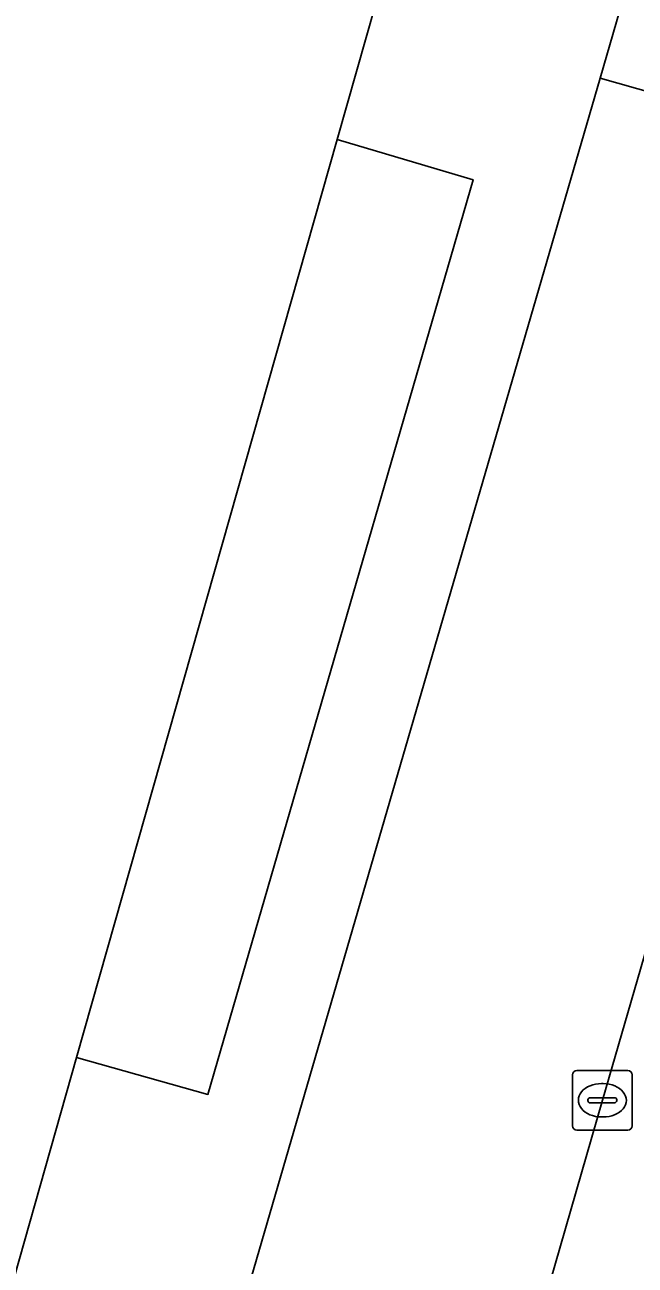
# Model space of a CAD drawing. Extents: x 159817 to 160765, y 380688 to 381638.
# Drawn here: x 160450.79 to 160461.01, y 381224.88 to 381245.65 of the extents above; entities that cross this region are included whole.
import ezdxf

# ---------------------------------------------------------------- set-up
doc = ezdxf.new("R2010")
doc.units = 0
for name, color, linetype in [('IMGEO_Erf', 7, 'Continuous'), ('IMGEO_Kolk', 7, 'Continuous'), ('IMGEO_Pand', 7, 'Continuous'), ('IMGEO_Parkeervlak_open', 7, 'Continuous'), ('IMGEO_Rijbaan_lokaal_open', 7, 'Continuous'), ('IMGEO_Voetpad_open', 7, 'Continuous')]:
    doc.layers.add(name, color=color, linetype=linetype)

msp = doc.modelspace()

# ---------------------------------------------------------------- linework, layer by layer
at = {"layer": 'IMGEO_Erf'}
msp.add_lwpolyline([(160451.658, 381228.364), (160453.861, 381227.745), (160458.3, 381243.057), (160456.025, 381243.734)], close=True, dxfattribs=at)
at = {"layer": 'IMGEO_Kolk'}
for p, q in [((160459.963, 381227.22), (160459.963, 381228.072)), ((160460.038, 381228.146), (160460.89, 381228.146)), ((160460.964, 381228.072), (160460.964, 381227.22)), ((160460.451, 381227.926), (160460.476, 381227.926)), ((160460.222, 381227.64), (160460.222, 381227.652)), ((160460.265, 381227.689), (160460.663, 381227.689)), ((160460.706, 381227.652), (160460.706, 381227.64)), ((160460.66, 381227.603), (160460.262, 381227.603)), ((160460.474, 381227.366), (160460.449, 381227.366)), ((160460.89, 381227.146), (160460.038, 381227.146))]:
    msp.add_line(p, q, dxfattribs=at)
for points in [[(160459.963, 381227.22), (160459.963, 381228.072)], [(160460.038, 381228.146), (160460.89, 381228.146)], [(160460.964, 381228.072), (160460.964, 381227.22)], [(160460.89, 381227.146), (160460.038, 381227.146)]]:
    msp.add_lwpolyline(points, dxfattribs=at)
for centre, radius, start, end in [((160460.04, 381228.07), 0.0765, 91.552, 178.448), ((160460.04, 381228.07), 0.0765, 91.552, 178.448), ((160460.888, 381228.07), 0.0765, 1.552, 88.448), ((160460.888, 381228.07), 0.0765, 1.552, 88.448), ((160460.262, 381227.649), 0.0403, 85.8775, 175.7526), ((160460.667, 381227.651), 0.0386, 1.7309, 96.639), ((160460.259, 381227.639), 0.0366, 178.938, 274.7102), ((160460.663, 381227.646), 0.043, 264.8664, 352.4533), ((160460.04, 381227.222), 0.0765, 181.552, 268.448), ((160460.04, 381227.222), 0.0765, 181.552, 268.448), ((160460.888, 381227.222), 0.0765, 271.552, 358.448), ((160460.888, 381227.222), 0.0765, 271.552, 358.448)]:
    msp.add_arc(centre, radius, start, end, dxfattribs=at)
for centre, major_axis, ratio, start_param, end_param in [((160460.45, 381227.646), (-0.387, 0.002), 0.722429, 4.712389, 7.853982), ((160460.475, 381227.646), (-0.39, 0.002), 0.717154, 1.570796, 4.712389)]:
    msp.add_ellipse(centre, major_axis=major_axis, ratio=ratio, start_param=start_param, end_param=end_param, dxfattribs=at)
at = {"layer": 'IMGEO_Pand'}
msp.add_lwpolyline([(160458.447, 381260.445), (160453.794, 381257.106), (160453.299, 381257.246), (160453.175, 381256.809), (160453.419, 381256.74), (160453.038, 381255.4), (160449.458, 381256.417), (160447.635, 381250), (160440.069, 381223.366), (160444.916, 381221.989), (160445.046, 381221.952), (160445.74, 381224.398), (160450.174, 381223.139), (160451.658, 381228.364), (160456.025, 381243.734), (160457.805, 381250), (160458.87, 381253.747), (160458.403, 381253.88), (160460.112, 381255.107), (160460.102, 381254.549), (160474.702, 381254.304)], dxfattribs=at)
at = {"layer": 'IMGEO_Parkeervlak_open'}
msp.add_lwpolyline([(160460.424, 381244.76), (160453.869, 381222.217), (160458.522, 381220.911), (160460.466, 381227.645), (160463.247, 381237.23), (160465.059, 381243.446)], close=True, dxfattribs=at)
at = {"layer": 'IMGEO_Rijbaan_lokaal_open'}
msp.add_lwpolyline([(160465.321, 381223.117), (160468.212, 381233.126), (160471.066, 381243.038), (160473.094, 381250), (160473.201, 381250.366), (160462.114, 381250.595), (160461.942, 381250), (160460.424, 381244.76), (160465.059, 381243.446), (160463.247, 381237.23), (160460.466, 381227.645), (160458.522, 381220.911), (160453.869, 381222.217), (160451.119, 381212.67), (160462.228, 381212.481)], close=True, dxfattribs=at)
at = {"layer": 'IMGEO_Voetpad_open'}
for points in [[(160509.395, 381253.722), (160500, 381253.879), (160494.666, 381253.969), (160494.608, 381251.551), (160474.677, 381251.879), (160474.702, 381254.304), (160460.102, 381254.549), (160460.112, 381255.107), (160458.403, 381253.88), (160458.87, 381253.747), (160457.805, 381250), (160456.025, 381243.734), (160458.3, 381243.057), (160453.861, 381227.745), (160451.658, 381228.364), (160450.174, 381223.139), (160445.74, 381224.398), (160445.046, 381221.952), (160444.916, 381221.989), (160444.731, 381218.748), (160444.38, 381212.815), (160444.177, 381208.684), (160496.248, 381207.559)], [(160494.286, 381250.14), (160500, 381250.034), (160501.828, 381250), (160504.145, 381249.957), (160500, 381235.464), (160493.199, 381211.684), (160472.531, 381212.135), (160467.959, 381212.203), (160467.339, 381212.233), (160467.213, 381212.366), (160462.228, 381212.481), (160451.119, 381212.67), (160453.869, 381222.217), (160460.424, 381244.76), (160461.942, 381250), (160462.114, 381250.595), (160473.201, 381250.366), (160478.198, 381250.262), (160478.386, 381250.411), (160479.016, 381250.395), (160483.542, 381250.329)]]:
    msp.add_lwpolyline(points, close=True, dxfattribs=at)

doc.saveas('drawing.dxf')
